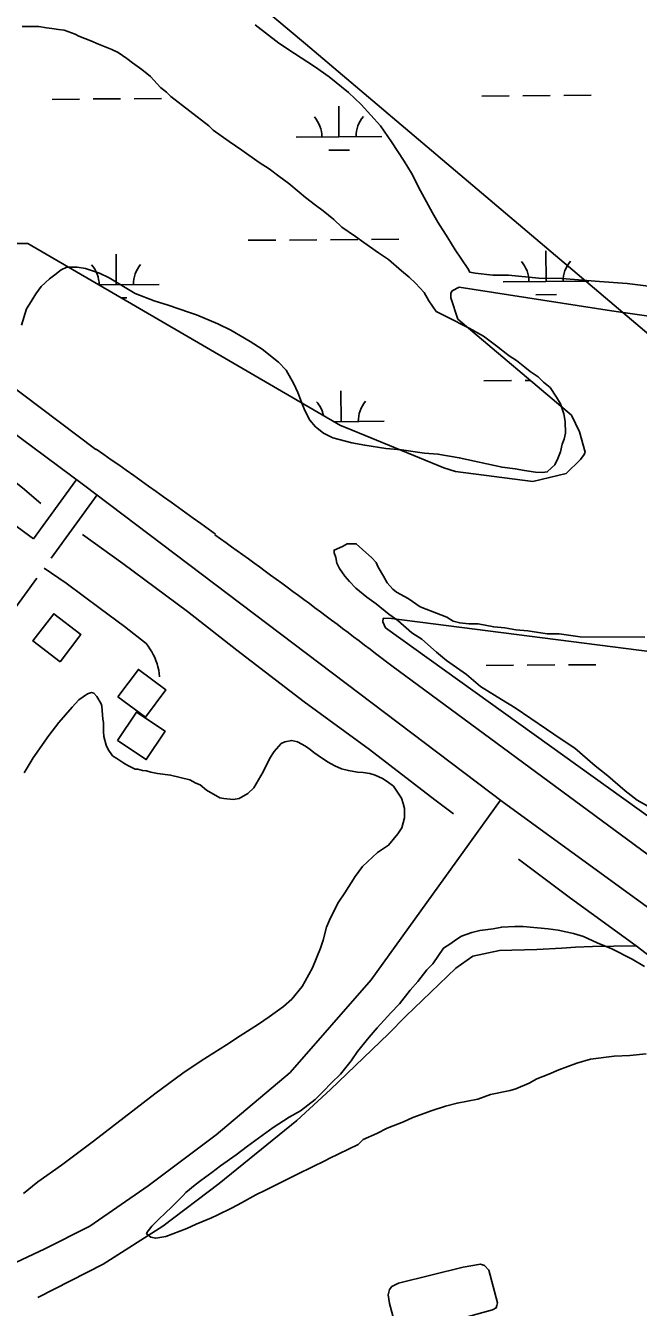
# Model space of a CAD drawing. Extents: x 3540316 to 3578335, y 553172 to 578787.
# Drawn here: x 3560680 to 3561395, y 562205 to 563703 of the extents above; entities that cross this region are included whole.
import ezdxf

# ---------------------------------------------------------------- set-up
doc = ezdxf.new("R2010")
doc.units = 0
for name, color, linetype in [('V-BLDG-OTLN', 7, 'Continuous'), ('V-ROAD-CNTR', 7, 'Continuous'), ('V-SITE-VEGE', 7, 'Continuous'), ('V-TOPO-SHOR', 7, 'Continuous'), ('V-UTIL-LINE', 7, 'Continuous'), ('V-WETL-SWMP', 7, 'Continuous')]:
    doc.layers.add(name, color=color, linetype=linetype)

msp = doc.modelspace()

# ---------------------------------------------------------------- linework, layer by layer
at = {"layer": 'V-BLDG-OTLN'}
for points in [[(3560720.1, 562959.5), (3560744.5, 562991.2), (3560712.8, 563015.6), (3560688.4, 562983.9)], [(3560787.7, 562918.4), (3560819.9, 562894.6), (3560843.7, 562926.7), (3560811.6, 562950.5)], [(3560787.3, 562867.4), (3560820.7, 562845.3), (3560842.8, 562878.6), (3560809.4, 562900.7)]]:
    msp.add_lwpolyline(points, close=True, dxfattribs=at)
at = {"layer": 'V-ROAD-CNTR'}
for points in [[(3553733.3, 568422.7), (3555559.6, 567083.2), (3556383.8, 566471.9), (3557080.8, 565950.2), (3558260.1, 565068.6), (3559929, 563836.4), (3560761.7, 563207.4)], [(3562447.9, 561906.3), (3561783.8, 562398.2), (3561237.9, 562795), (3560747.4, 563166.4), (3559829.5, 563849.1), (3558932.4, 564513), (3557712.7, 565416.8), (3556649.6, 566203.3), (3555719, 566897), (3553740.9, 568356)], [(3560348.4, 563353.3), (3560689.2, 563103.3)], [(3560689.2, 563103.3), (3560738.5, 563171.1)], [(3560763.6, 563154.6), (3560709.8, 563080.6)], [(3560701.4, 563069), (3560727.4, 563051.5), (3560767, 563021.6), (3560795.5, 563000.7), (3560820.5, 562980.8), (3560822.8, 562977.7), (3560825, 562974.5), (3560827.1, 562971.2), (3560828.9, 562967.9), (3560830.6, 562964.4), (3560832, 562960.8), (3560833.3, 562957.2), (3560834.4, 562953.5), (3560835.3, 562949.7), (3560836, 562945.9), (3560836.4, 562942.1)], [(3560693, 563057.3), (3560476.5, 562759.2)], [(3561107.6, 562954.7), (3561673.7, 562537.4)], [(3555084.7, 561290.4), (3555164.5, 561300.3), (3555534.4, 561334.2), (3556694.3, 561434.7), (3558261.3, 561577.9), (3558532.7, 561601.7), (3558639.7, 561611.8), (3558747.4, 561628.2), (3558921, 561661.3), (3559219.2, 561728), (3559470.1, 561797.5), (3559690.6, 561870.6), (3559953.7, 561965.7), (3560217.5, 562067), (3560469.7, 562167.5), (3560602.7, 562226.8), (3560701.6, 562273.3), (3560755, 562300.1), (3560822.9, 562347.2), (3560902.3, 562406.7), (3560988.7, 562479.6), (3561083.3, 562588.1), (3561234.3, 562797.8)]]:
    msp.add_lwpolyline(points, dxfattribs=at)
for centre, radius, start, end in [((3556606.9, 557223.5), 7285.5, 53.8788, 55.2247), ((3556611.1, 557102.3), 7380.3, 52.46409, 54.46228)]:
    msp.add_arc(centre, radius, start, end, dxfattribs=at)
at = {"layer": 'V-SITE-VEGE'}
for points in [[(3560993.8, 563670.1), (3560975.6, 563682.1), (3560947.8, 563703.8)], [(3560675.8, 563701.7), (3560695.2, 563701.6), (3560704.4, 563700), (3560710.6, 563699.4), (3560718.2, 563698.3), (3560724.9, 563697.3), (3560737.6, 563692.6), (3560742.2, 563690.5), (3560756, 563684.8), (3560765.1, 563681.1), (3560780.4, 563674.9), (3560788.1, 563671.2), (3560798.2, 563664.5), (3560804.8, 563659.3), (3560815.5, 563651.6), (3560825.7, 563643.3), (3560837.3, 563630.5), (3560844.5, 563624.8), (3560849.5, 563620.1), (3560893.8, 563585.6), (3560898.8, 563580.4), (3560917.6, 563567.5), (3560932.4, 563557.2), (3560952.7, 563542.7), (3560964.4, 563535.4), (3560975.6, 563526.7), (3560987.3, 563518.4), (3560999.5, 563508.1), (3561006.6, 563501.9), (3561018.3, 563493.1), (3561027.5, 563486.4), (3561039.7, 563476.1), (3561049.3, 563467.3), (3561065.1, 563456.5), (3561074.7, 563449.2), (3561092, 563437.4), (3561103.7, 563429.6), (3561119, 563416.2), (3561127.6, 563409), (3561135.2, 563401.8), (3561145.3, 563390.9), (3561150.9, 563381.2), (3561159.5, 563368.9), (3561171.7, 563362.6), (3561197.7, 563349.1), (3561214.5, 563339.8), (3561228.7, 563329.5), (3561244.5, 563317.1), (3561253.1, 563311.4), (3561262.8, 563303.7), (3561268.9, 563298.5), (3561278.5, 563292.3), (3561284.6, 563286.1), (3561292.3, 563279.9), (3561299.8, 563268.6), (3561304.4, 563260.9), (3561308.4, 563249.1), (3561309.9, 563240.4), (3561310.3, 563226.6), (3561308.7, 563219.5), (3561306.6, 563213.9), (3561304.5, 563204.7), (3561301.4, 563197), (3561297.7, 563189.4), (3561294.1, 563185.9), (3561289, 563181.3), (3561283.3, 563180.8), (3561275.2, 563180.9), (3561262.4, 563183)], [(3561462.9, 563391.2), (3561382.3, 563401.5), (3561350.1, 563403.9), (3561306, 563407.4), (3561279.1, 563407.6), (3561243.6, 563411.1), (3561225.3, 563411.3), (3561204.9, 563413.6), (3561198.5, 563414.7), (3561196.4, 563419), (3561181.5, 563440.6), (3561173, 563454.7), (3561161.3, 563473.1), (3561154.9, 563483.9), (3561141.1, 563509.8), (3561130.5, 563530.3), (3561122, 563544.4), (3561107.1, 563567.1), (3561094.3, 563585.5), (3561071.9, 563610.4), (3561057, 563624.5), (3561034.5, 563642.9), (3561017.4, 563654.9), (3560993.8, 563670.1)], [(3561262.4, 563183), (3561251.7, 563185.1), (3561236.3, 563186.8), (3561186.3, 563197.9), (3561161.3, 563202.2), (3561145.5, 563203.3), (3561118.9, 563207.1), (3561100.5, 563208.8), (3561076, 563212.5), (3561060.7, 563215.2), (3561038.8, 563221), (3561027.6, 563226.7), (3561018.4, 563233.9), (3561011.8, 563241.6), (3561006.3, 563252.4), (3561003.3, 563259.6), (3560997.8, 563274), (3560993.2, 563284.2), (3560984.1, 563300.1), (3560975, 563309.4), (3560956.2, 563324.9), (3560942, 563333.7), (3560919.6, 563347.1), (3560904.3, 563354.4), (3560879.3, 563364.8), (3560871.2, 563367.4), (3560846.2, 563376.3), (3560829.9, 563381), (3560807.9, 563389.9), (3560777.4, 563408), (3560766.2, 563413.7), (3560749.9, 563419), (3560740.2, 563420.6), (3560727.9, 563420.7), (3560721.2, 563417.6), (3560714, 563411.6), (3560707.9, 563407), (3560698.1, 563397.9), (3560691.9, 563389.2), (3560686.2, 563380.6), (3560681, 563371.9), (3560675.2, 563352.6)], [(3561415.4, 562785.9), (3561393.9, 562797.9), (3561380, 562808.7), (3561359.7, 562826.1), (3561344.8, 562838.1), (3561321.2, 562858.7), (3561306.3, 562868.5), (3561251.7, 562905.5), (3561235.6, 562915.3), (3561211, 562930.5), (3561194.9, 562944.6), (3561171.4, 562960.9), (3561159.6, 562970.7), (3561142.5, 562985.9), (3561130.8, 562993.5), (3561114.7, 563007.6), (3561104, 563015.2), (3561089.1, 563027.2), (3561078.4, 563034.8), (3561065.5, 563045.6), (3561058.1, 563053.2), (3561052.7, 563059.7), (3561046.3, 563068.4), (3561043.2, 563074.8), (3561042.1, 563081.3), (3561040, 563086.7), (3561040, 563089.9), (3561049.8, 563094.2), (3561055.2, 563097.3), (3561065.9, 563097.3), (3561073.4, 563090.8), (3561084.1, 563081), (3561089.4, 563075.6), (3561091.5, 563070.2), (3561097.9, 563059.4), (3561102.2, 563051.8), (3561108.6, 563044.2), (3561112.8, 563041), (3561126.8, 563033.3), (3561140.7, 563023.5), (3561171.8, 563011.5), (3561179.3, 563007.1), (3561186.8, 563004.9), (3561197.5, 563003.8), (3561208.3, 563003.7), (3561226.6, 563000.3), (3561239.5, 562999.1), (3561252.4, 562996.9), (3561266.3, 562995.7), (3561288.9, 562992.3), (3561302.9, 562992.2), (3561327.6, 562988.8), (3561402.9, 562988.2)], [(3560678, 562829.6), (3560688.8, 562847.4), (3560706.9, 562873.3), (3560718.8, 562888.5), (3560734.3, 562906.3), (3560742, 562915), (3560752.3, 562922), (3560756.9, 562923.5), (3560759.4, 562923), (3560763, 562918.9), (3560768, 562910.2), (3560769, 562907.6), (3560770, 562892.3), (3560770.9, 562888.7), (3560770.9, 562877.9), (3560771.3, 562872.3), (3560773.8, 562862.1), (3560776.3, 562856.9), (3560781.4, 562849.7), (3560786.5, 562846.6), (3560794.6, 562841), (3560799.2, 562838.4), (3560807.9, 562834.2), (3560810.9, 562834.2), (3560816.5, 562832.6), (3560821.1, 562832.1), (3560826.2, 562830.5), (3560833.9, 562828.9), (3560849.2, 562827.2), (3560871.7, 562821.5), (3560878.8, 562817.8), (3560883.9, 562815.7), (3560891, 562809.6), (3560906.8, 562800.7), (3560911.4, 562799.7), (3560922.1, 562798.6), (3560929.3, 562799.6), (3560939.5, 562805.6), (3560946.2, 562812.2), (3560957.1, 562831), (3560964.9, 562846.8), (3560970.1, 562854.5), (3560978.3, 562864.1), (3560982.4, 562866.1), (3560990.6, 562867.6), (3560997.2, 562866), (3561006.9, 562860.8), (3561012, 562857.2), (3561016.6, 562853.6), (3561021.7, 562850), (3561032.3, 562842.7), (3561041, 562838.1), (3561048.6, 562834.4), (3561056.8, 562832.3), (3561067.5, 562830.7), (3561074.2, 562830.2), (3561081.8, 562829.1), (3561087.9, 562827), (3561096.6, 562823.3), (3561102.2, 562819.7), (3561109.3, 562814), (3561118.9, 562800.2), (3561120.9, 562794), (3561122.4, 562787.9), (3561122.3, 562777.1), (3561119.2, 562765.4), (3561114.5, 562758.3), (3561103.7, 562745.1), (3561090.9, 562736.5), (3561073.3, 562720.3), (3561064.6, 562708.6), (3561052.7, 562689.7), (3561045.4, 562678.5), (3561036.1, 562660.2), (3561031.4, 562649.5), (3561027.2, 562634.2), (3561024.1, 562625), (3561014.7, 562602.1), (3561006.4, 562586.3), (3561002.8, 562580.2), (3560990.9, 562565.5), (3560981.1, 562556.8), (3560964.2, 562544.7), (3560951.8, 562536.1), (3560930.3, 562522.5), (3560914.3, 562511.8), (3560885, 562493.2), (3560863.5, 562479), (3560830.6, 562454.7), (3560759.1, 562399.5), (3560721.6, 562371.2), (3560694.3, 562352), (3560677.4, 562338.3)], [(3561222.7, 562453.8), (3561207.8, 562448.3), (3561183.7, 562443.9), (3561170.4, 562440.4), (3561154.5, 562435.4), (3561132, 562426.9), (3561121.2, 562421.9), (3561102.2, 562414.8), (3561089.9, 562408.3), (3561074, 562401.2), (3561068.4, 562395.7), (3561034.5, 562379.1), (3561029.9, 562377), (3560998.1, 562361.4), (3560960.1, 562342.3), (3560948.8, 562336.8), (3560931.9, 562327.2), (3560921.1, 562321.6), (3560903.6, 562313.1), (3560897, 562310), (3560879, 562302.5), (3560868.2, 562297.5), (3560843.6, 562288), (3560831.9, 562286), (3560826.2, 562287.1), (3560821.2, 562291.2), (3560821.7, 562293.2), (3560827.4, 562300.3), (3560833.5, 562306.4), (3560844.9, 562317.1), (3560848.5, 562320.6), (3560863.9, 562335.9), (3560867, 562339.4), (3560877.8, 562348.5), (3560884.5, 562353.6), (3560897.4, 562362.7), (3560907.6, 562370.8), (3560925.6, 562383.4), (3560939, 562393.6), (3560968.8, 562415.3), (3560987.8, 562427.5), (3561000.7, 562435), (3561018.1, 562448.2), (3561027.4, 562457.3), (3561037.2, 562467.5), (3561047.5, 562477.6), (3561059.9, 562493.4), (3561067.6, 562504.1), (3561081.1, 562520.8), (3561090.3, 562532), (3561106.3, 562549.3), (3561116.6, 562559.9), (3561129, 562575.7), (3561137.8, 562585.8), (3561148.6, 562599.6), (3561155.3, 562606.7), (3561167.7, 562625), (3561176.5, 562630.5), (3561182.1, 562634.6), (3561188.8, 562639.1), (3561201.1, 562643.1), (3561210.3, 562645.6), (3561225.7, 562647.5), (3561235.9, 562649.5), (3561251.2, 562650.4), (3561261, 562650.3), (3561290.1, 562647.6), (3561301.8, 562645.9), (3561319.7, 562642.2), (3561331.4, 562638.6), (3561347.2, 562631.3), (3561364.5, 562624), (3561388, 562612.1), (3561402.7, 562603.3)], [(3561385.6, 562499.6), (3561367.2, 562498.7), (3561339.5, 562495.4), (3561323.7, 562490.4), (3561302.6, 562482.9), (3561290.8, 562477.8), (3561277, 562472.3), (3561267.8, 562467.3), (3561252.4, 562460.7), (3561245.7, 562458.8), (3561222.7, 562453.8)], [(3561404.5, 562501.5), (3561385.6, 562499.6)]]:
    msp.add_lwpolyline(points, dxfattribs=at)
at = {"layer": 'V-TOPO-SHOR'}
for points in [[(3560306.4, 563437.8), (3560375.4, 563381.8), (3560456.7, 563324.5), (3560530, 563274.3), (3560615.8, 563210.7), (3560676.4, 563162.9), (3560697.7, 563144.6)], [(3560746.4, 563108.2), (3560793.3, 563074.2), (3560868.8, 563018.4), (3560926.7, 562973.2), (3561005, 562912.6), (3561081.5, 562856.9), (3561157.9, 562798.3), (3561179.5, 562781.9)], [(3561255.4, 562728.8), (3561316.3, 562683.2), (3561392.8, 562627.5), (3561461.5, 562575.1), (3561551.2, 562511.2), (3561566.4, 562500.1), (3561655.7, 562435.1)], [(3561202.3, 562615.5), (3561233.3, 562622), (3561276.9, 562623.3), (3561306, 562625.1), (3561322.1, 562626.2), (3561341.8, 562627), (3561366.7, 562627.2), (3561392.8, 562627.5)], [(3561103.5, 562525), (3561123.7, 562545.3), (3561182.3, 562601.6), (3561202.3, 562615.5)], [(3560694.2, 562216.6), (3560770.3, 562255.7), (3560840, 562300.3), (3560905.8, 562349.8), (3560996.5, 562423.6), (3561035.8, 562459.8), (3561103.5, 562525)], [(3561104.7, 562209.9), (3561103.1, 562220), (3561104.8, 562226.1), (3561107.7, 562229.7), (3561115.2, 562233.5), (3561190.9, 562252.1), (3561211.1, 562255.8), (3561215.9, 562254.2), (3561220.8, 562248.6), (3561230.8, 562210.6), (3561230.2, 562207.3), (3561229.5, 562204.7), (3561225, 562202.5), (3561151.8, 562182), (3561128.4, 562176.3), (3561122.6, 562176), (3561118.4, 562177), (3561115.1, 562179.7), (3561108.8, 562195.3), (3561104.7, 562209.9)]]:
    msp.add_lwpolyline(points, dxfattribs=at)
at = {"layer": 'V-UTIL-LINE'}
msp.add_lwpolyline([(3556955.2, 567075.4), (3557124.3, 566919.9), (3558248.1, 566016.7), (3559018.6, 565342.7), (3559967, 564552.1), (3561006.7, 563681.5), (3561821.4, 562991.2), (3562900.8, 562082.4), (3563540.2, 561550.9), (3563866.3, 561304.1)], dxfattribs=at)
at = {"layer": 'V-WETL-SWMP'}
for p, q in [((3560710.7, 563616.6), (3560742.7, 563616.9)), ((3560758.7, 563617), (3560790.6, 563617.2)), ((3560806.6, 563617.3), (3560838.6, 563617.6)), ((3561212.5, 563620.5), (3561244.5, 563620.7)), ((3561260.5, 563620.8), (3561292.5, 563621.1)), ((3561308.5, 563621.2), (3561340.5, 563621.5)), ((3561045.8, 563572.8), (3561045.6, 563608.8)), ((3560995.8, 563572.4), (3561095.8, 563573.1)), ((3561034, 563557.2), (3561058, 563557.4)), ((3560682.5, 563448.2), (3560667.2, 563448.3)), ((3561047.6, 563235.7), (3560682.5, 563448.2)), ((3560939.9, 563451.9), (3560971.9, 563452.1)), ((3560987.9, 563452.2), (3561019.9, 563452.5)), ((3561035.9, 563452.6), (3561067.9, 563452.9)), ((3561083.9, 563453), (3561115.9, 563453.2)), ((3560785.7, 563399.9), (3560785.5, 563435.9)), ((3561287.6, 563403.8), (3561287.3, 563439.8)), ((3561237.6, 563403.4), (3561337.6, 563404.2)), ((3560765.6, 563399.8), (3560835.7, 563400.3)), ((3561176.6, 563390.3), (3561176.5, 563384.7)), ((3561178, 563393), (3561176.6, 563390.3)), ((3561186.3, 563397.1), (3561178, 563393)), ((3561363.9, 563369.4), (3561186.3, 563397.1)), ((3561275.7, 563388.3), (3561299.7, 563388.5)), ((3560791.8, 563384.6), (3560797.9, 563384.6)), ((3561176.5, 563384.7), (3561184.7, 563359.6)), ((3561184.7, 563359.6), (3561317.2, 563247.5)), ((3561830.2, 563303.4), (3561363.9, 563369.4)), ((3561215.1, 563287.8), (3561247.1, 563288.1)), ((3561263.1, 563288.2), (3561269, 563288.2)), ((3561048.4, 563240.1), (3561048.1, 563276.1)), ((3561040.1, 563240), (3561098.4, 563240.5)), ((3561317.2, 563247.5), (3561326.7, 563228)), ((3561054.5, 563232.8), (3561047.6, 563235.7)), ((3561168.1, 563186.1), (3561054.5, 563232.8)), ((3561326.7, 563228), (3561333.5, 563204.3)), ((3561327.9, 563196), (3561311.1, 563179.5)), ((3561332.1, 563201.6), (3561327.9, 563196)), ((3561333.5, 563204.3), (3561332.1, 563201.6)), ((3561181.9, 563181.9), (3561168.1, 563186.1)), ((3561272.1, 563170.1), (3561181.9, 563181.9)), ((3561311.1, 563179.5), (3561272.1, 563170.1)), ((3561097.2, 563006.1), (3561097.3, 563010.3)), ((3561100, 562999.1), (3561097.2, 563006.1)), ((3561097.3, 563010.3), (3561107, 563010.2)), ((3561471.6, 562732.4), (3561100, 562999.1)), ((3561107, 563010.2), (3561578.8, 562949.6)), ((3561217.7, 562955.1), (3561249.7, 562955.4)), ((3561265.7, 562955.5), (3561297.7, 562955.8)), ((3561313.7, 562955.9), (3561345.7, 562956.1))]:
    msp.add_line(p, q, dxfattribs=at)
for centre, start, end in [((3560990.6, 563572.8), 359.6699, 41.2135), ((3561101.1, 563573.7), 139.6699, 181.2135), ((3560730.5, 563400), 359.6699, 41.2135), ((3560841, 563400.8), 139.6699, 181.2135), ((3561232.4, 563403.9), 359.6699, 41.2135), ((3561342.9, 563404.7), 139.6699, 181.2135), ((3560993.2, 563240.1), 11.6185, 41.2135), ((3561103.6, 563241), 139.6699, 181.2135)]:
    msp.add_arc(centre, 35.2, start, end, dxfattribs=at)

doc.saveas('drawing.dxf')
